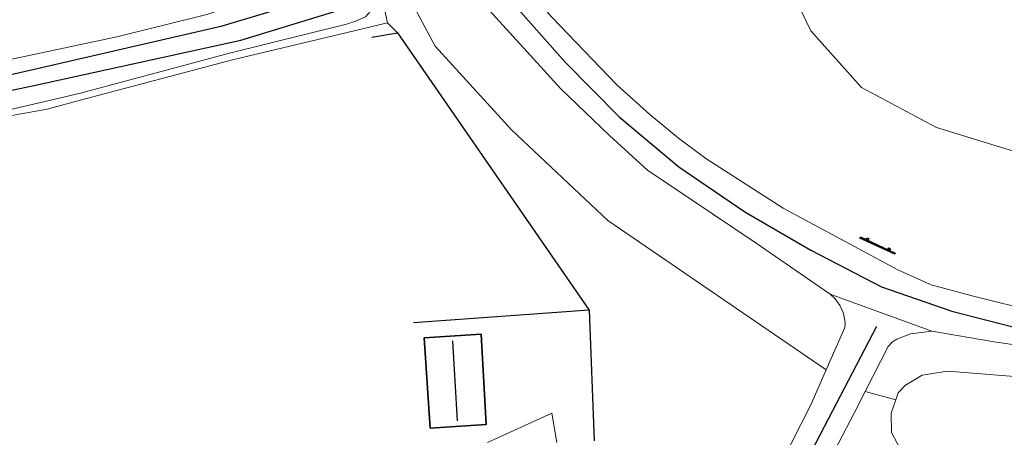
# Model space of a CAD drawing. Header units: metres. Extents: x 169249 to 194689, y 406250 to 412203.
# Tile 363 of 442: x 189399 to 189476, y 411463 to 411496. Entities that reach past the tile are written whole.
import ezdxf

# ---------------------------------------------------------------- set-up
doc = ezdxf.new("R2010")
doc.units = ezdxf.units.M
doc.layers.get('0').update_dxf_attribs({"linetype": 'CONTINUOUS'})
for name, color, linetype, lineweight in [('BGT_NLCS_N264$0$B-WE-FV-GELEIDING_WILDRASTER-G', 252, 'CONTINUOUS', 18), ('BGT_NLCS_N264$0$B-WE-IE-TERREINAFSCHEIDING_KUNSTMATIG_HEKWERK-G', 252, 'BGT_NLCS_N264$0$IE-TERREINAFSCHEIDING-KUNSTMATIG', 18), ('BGT_NLCS_N264$0$B-WE-OG-TOPOGRAFIE_BEBOUWING-G', 252, 'CONTINUOUS', 35), ('BGT_NLCS_N264$0$B-WE-OG-TOPOGRAFIE_TERREIN_ONBEGROEID-GV', 252, 'CONTINUOUS', 18), ('BGT_NLCS_N264$0$B-WE-OG-TOPOGRAFIE_WATER-GV', 252, 'CONTINUOUS', 18), ('BGT_NLCS_N264$0$B-WE-OG-TOPOGRAFIE_WEG_BERM-GV', 252, 'CONTINUOUS', 18), ('BGT_NLCS_N264$0$B-WE-OG-TOPOGRAFIE_WEG_RIJWIELPAD-GV', 252, 'CONTINUOUS', 18), ('BGT_NLCS_N264$0$B-WE-VW-VERKEERSTEKEN_BORD-S', 252, 'CONTINUOUS', 25), ('X-XX-AL-REFERENTIE-G', 7, 'CONTINUOUS', 18)]:
    doc.layers.add(name, color=color, linetype=linetype, lineweight=lineweight)
for name, color, linetype in [('BGT_NLCS_N264$0$B-WE-IE-TERREINAFSCHEIDING_KUNSTMATIG_HEKWERK_RASTER-G', 252, 'CONTINUOUS'), ('BGT_NLCS_N264$0$B-WE-KG-KADASTRAAL_NOK-G', 252, 'CONTINUOUS'), ('BGT_NLCS_N264$0$B-WE-OG-TOPOGRAFIE_WATER_SLOOT-GV', 252, 'CONTINUOUS'), ('BGT_NLCS_N264$0$B-WE-VW-MARKERING-G', 252, 'CONTINUOUS')]:
    doc.layers.add(name, color=color, linetype=linetype)
doc.linetypes.add('BGT_NLCS_N264$0$IE-TERREINAFSCHEIDING-KUNSTMATIG', pattern='A,4,[82,NLCS.SHX,S=0.75,R=90,X=0,Y=0],4,-2', length=10)

# ---------------------------------------------------------------- blocks, each defined once
blk = doc.blocks.new('BGT_NLCS_N264$0$SIE-WEG_SCHRIKHEK')
for points in [[(-1.125, 0), (-1.125, 0.1), (-1.5, 0.1), (-1.5, 0)], [(-0.375, 0), (-0.375, 0.1), (-0.75, 0.1), (-0.75, 0)], [(0.375, 0.1), (0, 0.1), (0, 0), (0.375, 0)], [(1.125, 0), (1.125, 0.1), (0.75, 0.1), (0.75, 0)]]:
    blk.add_hatch(color=0).paths.add_polyline_path(points)
at = {"color": 0}
for p, q in [((-1.125, 0), (-1.125, 0.1)), ((-0.75, 0), (-0.75, 0.1)), ((-0.375, 0), (-0.375, 0.1)), ((0, 0.1), (0, 0)), ((0.375, 0.1), (0.375, 0)), ((0.75, 0.1), (0.75, 0)), ((1.125, 0.1), (1.125, 0))]:
    blk.add_line(p, q, dxfattribs=at)
at = {"flags": 128}
for points in [[(-1.5, 0.1), (1.5, 0.1), (1.5, 0), (-1.5, 0)], [(-1.0125, 0.1), (-1.0125, 0.25), (-0.8625, 0.25), (-0.8625, 0.1)], [(0.8625, 0.1), (0.8625, 0.25), (1.0125, 0.25), (1.0125, 0.1)]]:
    blk.add_lwpolyline(points, close=True, dxfattribs=at)
blk = doc.blocks.new('BGT_NLCS_N264')
at = {"layer": 'BGT_NLCS_N264$0$B-WE-FV-GELEIDING_WILDRASTER-G'}
for points in [[(189425.251, 411506.61, 12.992), (189426.409, 411502.128, 11.697), (189427.046, 411499.092, 11.356), (189427.749, 411495.784, 11.286)], [(189427.749, 411495.784, 11.286), (189424.601, 411495.044, 11.265), (189415.624, 411492.892, 11.228), (189403.82, 411489.767, 11.21), (189401.12, 411489.038, 11.239), (189398.375, 411488.533, 11.226)]]:
    blk.add_polyline3d(points, dxfattribs=at)
at = {"layer": 'BGT_NLCS_N264$0$B-WE-IE-TERREINAFSCHEIDING_KUNSTMATIG_HEKWERK-G'}
blk.add_polyline3d([(189441.02, 411462.956, 13.476), (189440.615, 411465.241, 13.674), (189435.572, 411462.953, 11.536)], dxfattribs=at)
at = {"layer": 'BGT_NLCS_N264$0$B-WE-IE-TERREINAFSCHEIDING_KUNSTMATIG_HEKWERK_RASTER-G'}
for p, q in [((189426.545, 411494.663, 11.49), (189428.529, 411495.019, 11.442)), ((189428.529, 411495.019, 11.442), (189443.548, 411473.3, 11.73)), ((189443.548, 411473.3, 11.73), (189429.796, 411472.319, 11.73)), ((189443.548, 411473.3, 11.73), (189443.932, 411463.08, 11.751))]:
    blk.add_line(p, q, dxfattribs=at)
at = {"layer": 'BGT_NLCS_N264$0$B-WE-KG-KADASTRAAL_NOK-G'}
blk.add_line((189432.85, 411470.924, 15.78), (189433.199, 411464.644, 15.795), dxfattribs=at)
at = {"layer": 'BGT_NLCS_N264$0$B-WE-OG-TOPOGRAFIE_BEBOUWING-G'}
blk.add_polyline3d([(189431.107, 411464.071, 15.075), (189430.631, 411471.152, 15.072), (189435.088, 411471.432, 15.024), (189435.486, 411464.372, 15.069), (189431.107, 411464.071, 15.075)], dxfattribs=at)
at = {"layer": 'BGT_NLCS_N264$0$B-WE-OG-TOPOGRAFIE_TERREIN_ONBEGROEID-GV', "linetype": 'Continuous'}
blk.add_line((189428.529, 411495.019, 11.442), (189427.749, 411495.784, 11.286), dxfattribs=at)
at = {"layer": 'BGT_NLCS_N264$0$B-WE-OG-TOPOGRAFIE_WATER-GV'}
for points in [[(189426.148, 411499.012, 11.139), (189425.279, 411500.064, 11.284), (189423.659, 411499.878, 11.216), (189420.208, 411498.681, 11.108), (189413.612, 411496.452, 10.996), (189406.584, 411494.701, 11.125), (189398.596, 411493.003, 11.15), (189390.558, 411491.224, 11.079), (189382.206, 411489.479, 11.123), (189371.538, 411486.942, 11.078), (189360.533, 411484.454, 11.2), (189351.795, 411482.358, 11.083), (189337.724, 411477.875, 11.171), (189323.02, 411473.167, 11.186), (189309.303, 411468.84, 11.386), (189295.779, 411463.964, 12.02), (189279.9, 411458.217, 11.849)], [(189398.05, 411488.97, 11.13), (189403.743, 411490.301, 11.055), (189415.386, 411493.412, 11.142), (189424.551, 411495.688, 11.219), (189425.192, 411495.889, 11.211), (189426.041, 411496.253, 11.215), (189426.649, 411496.933, 11.19), (189426.579, 411497.943, 11.107), (189426.148, 411499.012, 11.139)]]:
    blk.add_polyline3d(points, dxfattribs=at)
at = {"layer": 'BGT_NLCS_N264$0$B-WE-OG-TOPOGRAFIE_WATER_SLOOT-GV'}
blk.add_polyline3d([(189253.816, 411440.871, 10.483), (189271.639, 411449.772, 10.388), (189292.858, 411459.325, 10.438), (189315.43, 411467.88, 10.452), (189335.057, 411474.58, 10.494), (189353.581, 411480.105, 10.485), (189377.796, 411486.161, 10.498), (189400.211, 411490.918, 10.566), (189416.296, 411494.446, 10.624), (189424.818, 411497.05, 10.629), (189425.085, 411497.363, 10.609), (189425.308, 411497.717, 10.62), (189425.125, 411498.2, 10.667), (189424.657, 411498.506, 10.698), (189414.715, 411495.511, 10.587), (189400.004, 411492.119, 10.698), (189377.692, 411487.025, 10.665), (189353.421, 411481.131, 10.738), (189334.865, 411475.495, 10.718), (189314.732, 411468.538, 10.658), (189292.669, 411459.988, 10.609), (189271.206, 411450.276, 10.552), (189253.52, 411441.544, 10.579)], dxfattribs=at)
at = {"layer": 'BGT_NLCS_N264$0$B-WE-OG-TOPOGRAFIE_WEG_BERM-GV'}
blk.add_line((189465.125, 411466.937, 11.585), (189467.539, 411466.303, 11.688), dxfattribs=at)
for points in [[(189462.076, 411468.645, 11.543), (189445.003, 411480.334, 11.445), (189437.471, 411487.422, 11.452), (189431.493, 411493.98, 11.469), (189428.962, 411498.705, 11.495)], [(189459.423, 411498.224, 11.309), (189460.89, 411495.169, 11.343), (189464.833, 411490.725, 11.316), (189470.704, 411487.594, 11.322), (189485.396, 411483.093, 11.319), (189496.712, 411480.892, 11.385), (189513.296, 411479.985, 11.448), (189532.726, 411481.484, 11.424), (189547.912, 411482.173, 11.493), (189568.631, 411483.571, 11.58), (189573.915, 411484.439, 11.421)], [(189467.539, 411466.303, 11.688), (189467.726, 411466.833, 11.688), (189468.299, 411467.453, 11.691), (189469.579, 411468.224, 11.694), (189471.564, 411468.533, 11.67), (189486.999, 411467.302, 11.589), (189505.314, 411466.813, 11.577), (189526.602, 411466.733, 11.559), (189539.395, 411467.093, 11.536)], [(189467.539, 411466.303, 11.688), (189467.164, 411465.241, 11.688), (189467.191, 411463.748, 11.688), (189474.299, 411450.375, 11.652)]]:
    blk.add_polyline3d(points, dxfattribs=at)
at = {"layer": 'BGT_NLCS_N264$0$B-WE-OG-TOPOGRAFIE_WEG_RIJWIELPAD-GV'}
blk.add_line((189462.405, 411474.573, 11.505), (189470.353, 411471.663, 11.517), dxfattribs=at)
for points in [[(189428.483, 411502.064, 11.345), (189429.101, 411502.021, 11.38), (189430.415, 411501.691, 11.391), (189431.988, 411500.551, 11.409), (189433.395, 411499.265, 11.399), (189435.188, 411497.349, 11.469), (189441.312, 411490.63, 11.451), (189445.119, 411486.984, 11.463), (189448.096, 411484.279, 11.445), (189456.591, 411478.562, 11.493), (189462.405, 411474.573, 11.505)], [(189502.651, 411472.037, 11.463), (189490.15, 411472.12, 11.46), (189482.39, 411472.715, 11.481), (189478.745, 411473.133, 11.487), (189473.502, 411474.424, 11.472), (189470.295, 411475.306, 11.481), (189467.678, 411476.468, 11.445), (189458.727, 411481.292, 11.535), (189452.678, 411485.175, 11.511), (189450.515, 411486.772, 11.511), (189448.273, 411488.613, 11.523), (189445.696, 411490.956, 11.499), (189440.618, 411496.232, 11.49), (189438.952, 411498.139, 11.417), (189438.398, 411499.122, 11.421), (189438.034, 411500.991, 11.407), (189438.032, 411502.352, 11.391)], [(189462.405, 411474.573, 11.505), (189462.795, 411474.212, 11.508), (189463.168, 411473.649, 11.508), (189463.438, 411473.051, 11.511), (189463.566, 411472.335, 11.514), (189463.547, 411471.955, 11.514), (189462.076, 411468.645, 11.543)], [(189465.125, 411466.937, 11.585), (189466.921, 411470.465, 11.544), (189467.272, 411470.846, 11.544), (189467.604, 411471.038, 11.544), (189468.667, 411471.469, 11.529), (189470.353, 411471.663, 11.517)], [(189470.353, 411471.663, 11.517), (189475.221, 411470.839, 11.499), (189478.267, 411470.382, 11.484), (189485.57, 411469.322, 11.45), (189494.593, 411468.771, 11.432), (189495.273, 411468.769, 11.432), (189502.63, 411468.744, 11.425)], [(189462.076, 411468.645, 11.543), (189460.884, 411465.906, 11.578), (189454.734, 411453.815, 11.098), (189452.734, 411449.834, 11.674), (189452.422, 411449.161, 11.669)], [(189456.709, 411450.212, 11.651), (189460.013, 411456.686, 11.564), (189461.734, 411460.396, 11.592), (189464.301, 411465.307, 11.569), (189465.125, 411466.937, 11.585)]]:
    blk.add_polyline3d(points, dxfattribs=at)
at = {"layer": 'BGT_NLCS_N264$0$B-WE-VW-MARKERING-G', "linetype": 'Continuous'}
for points in [[(189426.138, 411510.159, 11.472), (189427.114, 411509.061, 11.553), (189435.507, 411499.678, 11.517), (189441.678, 411492.705, 11.508), (189445.878, 411488.429, 11.502), (189450.546, 411484.539, 11.517), (189455.705, 411481.017, 11.532), (189460.881, 411478.014, 11.508), (189466.4, 411475.142, 11.529), (189471.923, 411473.228, 11.508), (189477.593, 411471.778, 11.466), (189483.701, 411470.837, 11.466), (189489.841, 411470.458, 11.463), (189495.892, 411470.256, 11.46), (189502.639, 411470.177, 11.463)], [(189457.583, 411455.435, 11.583), (189460.355, 411461.149, 11.866), (189466.033, 411472.054, 11.711)]]:
    blk.add_polyline3d(points, dxfattribs=at)
at = {"layer": 'BGT_NLCS_N264$0$B-WE-VW-VERKEERSTEKEN_BORD-S', "color": 7, "rotation": 335.0054738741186}
blk.add_blockref('BGT_NLCS_N264$0$SIE-WEG_SCHRIKHEK', (189466.085, 411478.324, 11.49), dxfattribs=at)

msp = doc.modelspace()

# ---------------------------------------------------------------- block references
at = {"layer": 'X-XX-AL-REFERENTIE-G'}
msp.add_blockref('BGT_NLCS_N264', (0, 0), dxfattribs=at)

doc.saveas('drawing.dxf')
